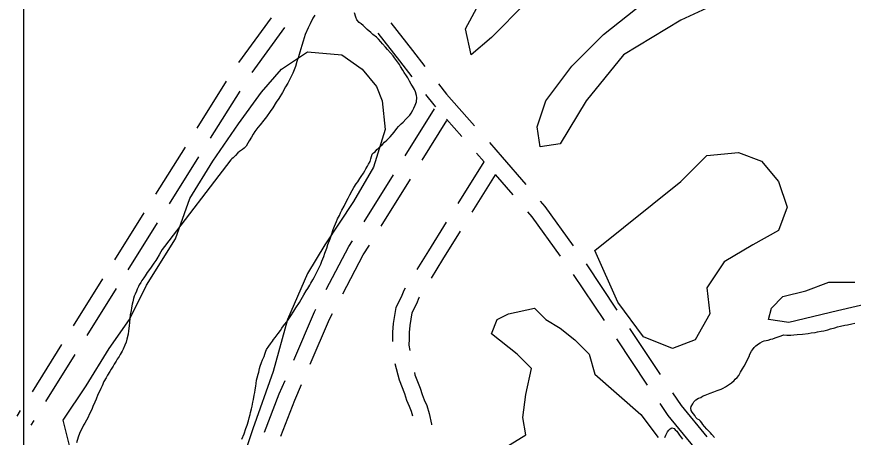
# Model space of a CAD drawing. Extents: x 3271442 to 3309282, y 752266 to 777610.
# Drawn here: x 3275577 to 3277086, y 767067 to 767825 of the extents above; entities that cross this region are included whole.
import ezdxf

# ---------------------------------------------------------------- set-up
doc = ezdxf.new("R2010")
doc.units = 0
for name, color, linetype in [('V-GRID-FRAM', 7, 'Continuous'), ('V-ROAD-CNTR', 7, 'Continuous'), ('V-SITE-VEGE', 7, 'Continuous'), ('V-TOPO-SHOR', 7, 'Continuous')]:
    doc.layers.add(name, color=color, linetype=linetype)

msp = doc.modelspace()

# ---------------------------------------------------------------- linework, layer by layer
at = {"layer": 'V-GRID-FRAM'}
msp.add_lwpolyline([(3275591.3, 775827.4), (3307043.5, 775836.6), (3307056.7, 757650.8), (3275588.7, 757641.7), (3275591.3, 775827.4)], dxfattribs=at)
at = {"layer": 'V-ROAD-CNTR'}
for p, q in [((3276036, 767822.8), (3275977.1, 767742)), ((3276060.2, 767805.1), (3276001.3, 767724.3)), ((3275955.1, 767708.6), (3275902.1, 767623.8)), ((3275979.5, 767690.8), (3275926.4, 767606.1)), ((3276278.1, 767573.9), (3276331, 767658.7)), ((3276308.5, 767566), (3276353.3, 767637.8)), ((3275880.9, 767589.9), (3275827.8, 767505.1)), ((3275905.2, 767572.2), (3275852.1, 767487.4)), ((3276419.7, 767563.4), (3276372.9, 767488.3)), ((3276204, 767455.1), (3276256.9, 767539.9)), ((3276234.5, 767447.2), (3276287.4, 767532.1)), ((3276440.4, 767539.9), (3276398.4, 767472.4)), ((3275806.6, 767471.2), (3275753.5, 767386.4)), ((3275830.9, 767453.5), (3275777.8, 767368.7)), ((3276604.2, 767379.3), (3276659.9, 767296.2)), ((3275732.3, 767352.5), (3275679.3, 767267.8)), ((3276580.8, 767360.3), (3276636.5, 767277.3)), ((3275756.6, 767334.8), (3275703.6, 767250.1)), ((3276682.2, 767263), (3276738, 767180)), ((3276658.8, 767244.1), (3276714.6, 767161.1)), ((3275658, 767233.9), (3275605, 767149.1)), ((3275682.3, 767216.2), (3275629.3, 767131.4)), ((3275583.8, 767115.2), (3275577.3, 767104.9)), ((3275608.1, 767097.5), (3275602.7, 767089))]:
    msp.add_line(p, q, dxfattribs=at)
for points in [[(3276251.8, 767813.8), (3276291, 767763.8), (3276313.4, 767735.1)], [(3276228.4, 767795), (3276267.4, 767745.3), (3276290.1, 767716.3)], [(3276338.1, 767703.6), (3276352.5, 767685.2), (3276403.2, 767627.8)], [(3276314.7, 767684.7), (3276329.4, 767666), (3276332.7, 767662.3)], [(3276352.6, 767639.8), (3276379.9, 767608.9)], [(3276429.7, 767597.9), (3276452.8, 767571.8), (3276495.5, 767522.5)], [(3276406.4, 767579), (3276420.2, 767563.4)], [(3276440.2, 767540.5), (3276472.1, 767503.6)], [(3276521.6, 767492.3), (3276529.7, 767482.9), (3276581.1, 767411.9)], [(3276498.3, 767473.4), (3276506.2, 767464.3), (3276557.7, 767393)], [(3276351.8, 767454.4), (3276319.7, 767402.9), (3276299, 767369.4)], [(3276377.2, 767438.5), (3276345.2, 767387.1), (3276324.5, 767353.5)], [(3276135.5, 767333.1), (3276176.3, 767410.7), (3276182.8, 767421.1)], [(3276165.4, 767325.5), (3276202.4, 767395.7), (3276213.3, 767413.3)], [(3276277.8, 767335.5), (3276275.4, 767331.6), (3276270.7, 767319.7), (3276261.3, 767300.6), (3276256.2, 767272.2), (3276254.8, 767256.6), (3276255, 767244.5), (3276254.9, 767239.8)], [(3276303.3, 767319.6), (3276302.3, 767318), (3276298.2, 767307.6), (3276290.1, 767291.2), (3276286, 767268.1), (3276284.8, 767255.5), (3276285, 767244.4), (3276284.7, 767232.7), (3276286.1, 767223.1)], [(3276077.1, 767206), (3276114.3, 767292.9), (3276116.8, 767297.7)], [(3276106.5, 767198.6), (3276141.4, 767280), (3276146.8, 767290.1)], [(3276259.5, 767200.2), (3276266.9, 767170.6), (3276276.5, 767145.7), (3276280.3, 767134), (3276284.8, 767122.8), (3276288.7, 767114), (3276291.1, 767105.5)], [(3276294.5, 767184), (3276295.5, 767179.7), (3276304.8, 767155.7), (3276308.5, 767144.2), (3276312.4, 767134.5), (3276316.9, 767124.3), (3276321.1, 767109.8), (3276325.4, 767090.4), (3276325.4, 767089.2)], [(3276024.4, 767076.3), (3276050.9, 767145), (3276061.3, 767169.2)], [(3276053.7, 767069), (3276078.7, 767133.7), (3276090.8, 767161.9)], [(3276760.3, 767146.8), (3276775.5, 767124.1), (3276821.8, 767068.1)], [(3276736.9, 767127.9), (3276751.5, 767106.2), (3276798.5, 767049.2)]]:
    msp.add_lwpolyline(points, dxfattribs=at)
at = {"layer": 'V-SITE-VEGE'}
for points in [[(3276495.5, 767849.5), (3276433.3, 767787.3), (3276397.1, 767756.2), (3276386.7, 767802.8), (3276423, 767870.2)], [(3276853, 767854.7), (3276775.3, 767818.4), (3276671.7, 767756.2), (3276604.3, 767673.2), (3276557.7, 767595.4), (3276521.4, 767590.2), (3276516.2, 767626.5), (3276531.8, 767673.2), (3276578.4, 767735.4), (3276635.4, 767792.5), (3276708, 767849.5)], [(3275676.9, 767035.3), (3275661.3, 767097.6), (3275702.8, 767159.8), (3275744.2, 767227.2), (3275780.5, 767279.1), (3275811.6, 767341.3), (3275863.4, 767424.3), (3275889.3, 767496.9), (3275930.8, 767564.3), (3275977.4, 767631.7), (3276018.8, 767688.7), (3276055.1, 767730.2), (3276101.7, 767761.3), (3276163.9, 767756.2), (3276200.2, 767730.2), (3276226.1, 767699.1), (3276236.5, 767673.2), (3276241.6, 767621.3), (3276220.9, 767553.9), (3276184.6, 767491.7), (3276132.8, 767413.9), (3276101.7, 767362), (3276065.5, 767279.1), (3276039.6, 767185.7), (3276003.3, 767082), (3275946.3, 766910.9)], [(3277125, 767310.2), (3277057.7, 767294.6), (3276969.6, 767273.9), (3276933.3, 767279.1), (3276938.5, 767299.8), (3276959.2, 767320.6), (3277000.7, 767330.9), (3277042.1, 767346.5), (3277088.8, 767346.5)], [(3276428.2, 767030.1), (3276495.5, 767071.6), (3276490.3, 767102.7), (3276495.5, 767144.2), (3276505.9, 767190.9), (3276480, 767216.8), (3276433.3, 767253.1), (3276443.7, 767279.1), (3276464.4, 767289.4), (3276511.1, 767299.8), (3276531.8, 767279.1), (3276557.7, 767263.5), (3276583.6, 767242.8), (3276609.5, 767216.8), (3276619.9, 767180.5), (3276702.8, 767107.9), (3276733.9, 767066.4)]]:
    msp.add_lwpolyline(points, dxfattribs=at)
msp.add_lwpolyline([(3276619.9, 767403.5), (3276775.3, 767528), (3276821.9, 767574.7), (3276878.9, 767579.8), (3276920.4, 767564.3), (3276951.5, 767528), (3276967, 767481.3), (3276951.5, 767439.8), (3276904.8, 767413.9), (3276853, 767382.8), (3276821.9, 767336.1), (3276827.1, 767289.4), (3276801.2, 767242.8), (3276759.8, 767227.2), (3276708, 767247.9), (3276661.3, 767310.2)], close=True, dxfattribs=at)
at = {"layer": 'V-TOPO-SHOR'}
for points in [[(3276258.6, 767750.8), (3276256, 767754), (3276251.4, 767759.3), (3276246.3, 767765.5), (3276242.7, 767769.7), (3276237.2, 767776), (3276234.2, 767779.4), (3276229.8, 767784.2), (3276225.9, 767787.6), (3276219.8, 767792.8), (3276216, 767796.3), (3276209.5, 767801.8), (3276205.7, 767805.5), (3276202.4, 767809), (3276198.8, 767811.9), (3276194.9, 767814.1), (3276190.8, 767818.9), (3276189.2, 767823.7), (3276186.6, 767831.7)], [(3276115.2, 767827.7), (3276111.5, 767821.9), (3276106.4, 767811.7), (3276102.9, 767804.6), (3276097.8, 767792.8), (3276093.7, 767780.7), (3276091.6, 767772.8), (3276087.7, 767760.9), (3276085.6, 767752.5), (3276082.7, 767743.9), (3276079.8, 767735.2), (3276075, 767723), (3276071.8, 767715.7), (3276066.4, 767705.2), (3276062.3, 767698.3), (3276056.4, 767687.9), (3276050, 767677.4), (3276045.5, 767670.8), (3276039.1, 767660.8), (3276034.4, 767654.2), (3276027.8, 767644.2), (3276023.1, 767638.3), (3276016.2, 767629.9), (3276012.2, 767624.8), (3276006.8, 767617.6), (3276003.8, 767612.8), (3276000.6, 767607.7), (3275996.7, 767601), (3275994.2, 767596.9), (3275991, 767591.6), (3275987.3, 767587.7), (3275984.3, 767585.7), (3275978.8, 767582), (3275975.8, 767579.2), (3275972.1, 767574.9), (3275967.6, 767570.7), (3275965.4, 767568.7), (3275963.2, 767566.6), (3275844, 767410.6)], [(3276024.7, 767216.9), (3276026.4, 767222), (3276027.9, 767225), (3276031.8, 767231.1), (3276035, 767235.5), (3276038.7, 767240.3), (3276040.7, 767242.9), (3276043.4, 767246.5), (3276045.4, 767249.3), (3276049.1, 767253.9), (3276052.8, 767259.5), (3276055.5, 767263.6), (3276060.5, 767270), (3276064.2, 767275.1), (3276068.1, 767280.2), (3276071.8, 767285.8), (3276077.3, 767294), (3276080.9, 767300.1), (3276087.1, 767309.6), (3276090.3, 767315.4), (3276095.2, 767323.6), (3276099.4, 767330.7), (3276102.1, 767334.8), (3276105.8, 767340.9), (3276108, 767344.5), (3276111.4, 767350.9), (3276113.6, 767355), (3276117.6, 767361.8), (3276122.2, 767371.5), (3276125.6, 767378.9), (3276127.5, 767384.5), (3276130.9, 767392.6), (3276133.1, 767398.5), (3276136.5, 767407.6), (3276138.7, 767414.2), (3276142.5, 767424.6), (3276144.9, 767431.5), (3276148.3, 767441.4), (3276150.7, 767447.5), (3276153.9, 767455.6), (3276156.1, 767460.5), (3276159.3, 767466.6), (3276161.5, 767471.2), (3276163.9, 767476), (3276167.8, 767483.4), (3276170.3, 767489), (3276174.9, 767497.9), (3276177.8, 767503.5), (3276182.3, 767511.7), (3276185.2, 767516.8), (3276189.6, 767523.4), (3276192.4, 767527.5), (3276196.3, 767533.4), (3276198.8, 767536.9), (3276202.7, 767543.1), (3276204.9, 767546.9), (3276207.1, 767550.5), (3276210.1, 767555.6), (3276211.8, 767558.9), (3276214.5, 767563.7), (3276215.9, 767568.8), (3276216.9, 767572.6), (3276218.1, 767576.9), (3276221, 767579.7), (3276223.5, 767581.5), (3276227, 767585.4), (3276229.7, 767587.9), (3276233.5, 767591.5), (3276236.2, 767594.1), (3276240.9, 767598.5), (3276244.7, 767602.1), (3276250.6, 767608.2), (3276254.6, 767612.6), (3276257.8, 767616.9), (3276262.7, 767623.1), (3276265.7, 767626.7), (3276270.7, 767631.8), (3276274.2, 767634.9), (3276278.9, 767639.8), (3276282.1, 767642.9), (3276286.1, 767647.5), (3276288.6, 767651), (3276291.5, 767656.1), (3276293.5, 767659.7), (3276296.1, 767665.3), (3276298.3, 767671.2), (3276299.2, 767679.2), (3276298.4, 767683), (3276296.5, 767689.6), (3276294.7, 767693.8), (3276291, 767699.8), (3276288.7, 767703.3), (3276285.8, 767708.8), (3276282.5, 767714.3), (3276280.1, 767718.1), (3276276, 767724.1), (3276273.6, 767728.6), (3276269.7, 767734.8), (3276267.4, 767738.3), (3276263.8, 767743.6), (3276258.6, 767750.8)], [(3275844, 767410.6), (3275839.8, 767405.2), (3275837.4, 767401.2), (3275834.2, 767395.6), (3275830, 767388.7), (3275828, 767385.4), (3275824.8, 767380.8), (3275819.6, 767373.3), (3275816.7, 767369.5), (3275812.5, 767363.6), (3275809, 767358), (3275806.6, 767354.4), (3275803.1, 767349.3), (3275801.1, 767346), (3275798.4, 767341.4), (3275797.2, 767338.6), (3275794.8, 767333.8), (3275793.3, 767330.2), (3275791.1, 767324.6), (3275789.4, 767321.3), (3275788.2, 767317.3), (3275786.6, 767311.2), (3275785.4, 767306.9), (3275784.5, 767300.3), (3275783.5, 767295.5), (3275782.2, 767287.4), (3275781.5, 767281.8), (3275780.6, 767273.5), (3275780, 767267.6), (3275779.1, 767258.5), (3275778.2, 767252.5), (3275776.1, 767243.8), (3275774.4, 767238.5), (3275772.4, 767233.2), (3275769.3, 767226), (3275767.3, 767222), (3275764.1, 767216.4), (3275761.9, 767212.8), (3275758.5, 767207.7), (3275756.5, 767204.4), (3275753.3, 767199), (3275751.3, 767195.4), (3275747.9, 767189.8), (3275745.4, 767185.5), (3275741.3, 767179.1), (3275738.8, 767174.3), (3275734.6, 767167.4), (3275731.2, 767159.8), (3275728.8, 767154.7), (3275726.3, 767149.6), (3275723.7, 767144), (3275720.3, 767135.6), (3275718.1, 767130.5), (3275714.7, 767122.4), (3275712.5, 767117), (3275708.8, 767109.1), (3275705.4, 767102), (3275703, 767097.9), (3275700, 767092.6), (3275698, 767089), (3275695.1, 767083.4), (3275692.9, 767079.1), (3275690.5, 767073.7), (3275688.1, 767067.4), (3275685.4, 767057.2)], [(3276910.4, 767232), (3276915.4, 767235.6), (3276918.1, 767237.4), (3276922.1, 767239.5), (3276925.6, 767240.8), (3276928.9, 767241.6), (3276932.4, 767241.9), (3276937.5, 767243.5), (3276941, 767244.4), (3276945, 767245.9), (3276950.5, 767248.1), (3276955.8, 767249.9), (3276960.1, 767251.5), (3276966.1, 767251.1), (3276973.5, 767251.2), (3276979, 767251.6), (3276985.1, 767251.9), (3276994.6, 767252.8), (3277004.5, 767254.2), (3277010.3, 767255.3), (3277017.6, 767256), (3277021.8, 767256.8), (3277028.1, 767257.9), (3277032.7, 767259), (3277040.2, 767260.6), (3277045.2, 767262.2), (3277053, 767264.1), (3277057.8, 767265.7), (3277063.1, 767267.1), (3277070.6, 767268.7), (3277075.7, 767269.6), (3277083.2, 767271.5), (3277088.8, 767272.8)], [(3276835.6, 767066.9), (3276831.2, 767072.3), (3276828.6, 767075.1), (3276824.5, 767079), (3276821.9, 767081.8), (3276817.6, 767086.5), (3276815, 767089.8), (3276812.7, 767093), (3276810.6, 767096.2), (3276808.3, 767098.2), (3276805.2, 767099.7), (3276801.9, 767102.7), (3276800.1, 767106.4), (3276797.8, 767109.4), (3276795.4, 767112.2), (3276793.9, 767115.4), (3276793, 767119.4), (3276794, 767122.7), (3276796.5, 767127.3), (3276798.7, 767130.6), (3276802.4, 767134.5), (3276806.9, 767137.3), (3276810.9, 767138.9), (3276814.4, 767140.8), (3276818.7, 767142.6), (3276821.7, 767143.9), (3276828.2, 767146.3), (3276834.5, 767148.7), (3276840.8, 767151.3), (3276847.8, 767153.9), (3276851.3, 767155.5), (3276855.5, 767157.8), (3276861.3, 767161.5), (3276866.3, 767165.3), (3276871, 767169.5), (3276873.2, 767171.5), (3276876.5, 767174.6), (3276879.4, 767178.4), (3276882.9, 767184.6), (3276886.3, 767190.4), (3276889, 767195), (3276892.2, 767200.6), (3276895.6, 767207.2), (3276898.1, 767212.8), (3276899.8, 767216.7), (3276902.5, 767222), (3276904.2, 767224.8), (3276907.4, 767228.9), (3276910.4, 767232)], [(3275983.3, 767063.9), (3275987.5, 767073.3), (3275990.8, 767082.7), (3275992.8, 767088.8), (3275995.4, 767096.9), (3275996.6, 767101.8), (3275998.5, 767107.9), (3275999.2, 767111.7), (3276000.9, 767118.2), (3276001.8, 767122.8), (3276002.9, 767130.1), (3276004.1, 767135), (3276005.8, 767142.8), (3276006.7, 767147.6), (3276007.4, 767152.4), (3276008.3, 767159.3), (3276009, 767163.6), (3276009.9, 767169.9), (3276010.8, 767174), (3276012.5, 767180.6), (3276013.7, 767184.6), (3276015.3, 767191), (3276016.5, 767195), (3276018.9, 767201.9), (3276020.6, 767206.5), (3276023.3, 767212.8), (3276024.7, 767216.9)], [(3276746.2, 767066.6), (3276747.9, 767071), (3276751.3, 767077.1), (3276753.3, 767079.9), (3276756, 767082.5), (3276759, 767083.8), (3276762.8, 767082.6), (3276765.1, 767080.6), (3276767.7, 767078.1), (3276770.3, 767074.6), (3276772.6, 767071.1), (3276774.4, 767068.4), (3276778.1, 767063.6)]]:
    msp.add_lwpolyline(points, dxfattribs=at)

doc.saveas('drawing.dxf')
